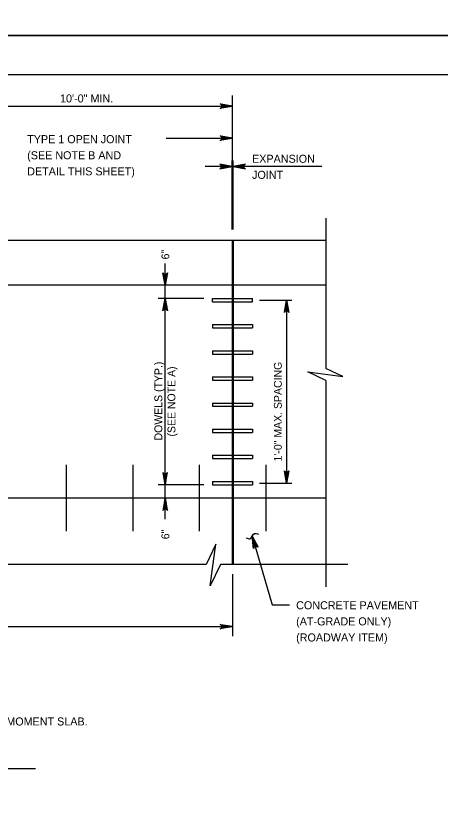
# Model space of a CAD drawing. Extents: x 638167 to 640248, y 296544 to 298920.
# Drawn here: x 639355.5 to 639517.5, y 298031.9 to 298334 of the extents above; entities that cross this region are included whole.
import ezdxf

# ---------------------------------------------------------------- set-up
doc = ezdxf.new("R2010")
doc.units = 0
doc.layers.add('1', color=7, linetype='Continuous')
doc.layers.add('PLT-BNDY', color=7, linetype='Continuous')

msp = doc.modelspace()

# ---------------------------------------------------------------- linework, layer by layer
at = {"layer": '1'}
for p, q in [((639832.78, 298311.48), (639046.78, 298311.48)), ((639438.25, 298252.39), (639438.25, 298303.62)), ((639133.45, 298299.52), (639438.25, 298299.52)), ((639412.9, 298287.23), (639438.25, 298287.23)), ((639438.03, 298252.39), (639438.03, 298278.68)), ((639438.46, 298252.39), (639438.46, 298278.68)), ((639472.28, 298276.44), (639427.76, 298276.44)), ((639473.81, 298256.76), (639473.81, 298199.38)), ((639097.89, 298248.3), (639473.81, 298248.3)), ((639438.03, 298248.3), (639438.03, 298124.47)), ((639438.46, 298248.3), (639438.46, 298124.47)), ((639412.48, 298141.82), (639412.48, 298239.4)), ((639473.81, 298231.15), (639097.89, 298231.15)), ((639427.22, 298226.07), (639409.83, 298226.07)), ((639430.63, 298226.07), (639445.87, 298226.07)), ((639430.63, 298224.8), (639430.63, 298226.07)), ((639430.63, 298224.8), (639445.87, 298224.8)), ((639445.87, 298224.8), (639445.87, 298226.07)), ((639448.53, 298225.44), (639460.84, 298225.44)), ((639458.89, 298225.44), (639458.89, 298155.59)), ((639430.63, 298216.09), (639445.87, 298216.09)), ((639430.63, 298216.09), (639430.63, 298214.82)), ((639445.87, 298216.09), (639445.87, 298214.82)), ((639430.63, 298214.82), (639445.87, 298214.82)), ((639430.63, 298206.11), (639445.87, 298206.11)), ((639430.63, 298206.11), (639430.63, 298204.84)), ((639445.87, 298206.11), (639445.87, 298204.84)), ((639430.63, 298204.84), (639445.87, 298204.84)), ((639430.63, 298196.13), (639445.87, 298196.13)), ((639430.63, 298196.13), (639430.63, 298194.86)), ((639430.63, 298194.86), (639445.87, 298194.86)), ((639445.87, 298196.13), (639445.87, 298194.86)), ((639473.81, 298194.76), (639473.81, 298116)), ((639430.63, 298186.16), (639445.87, 298186.16)), ((639430.63, 298186.16), (639430.63, 298184.89)), ((639430.63, 298184.89), (639445.87, 298184.89)), ((639445.87, 298186.16), (639445.87, 298184.89)), ((639430.63, 298176.18), (639445.87, 298176.18)), ((639430.63, 298176.18), (639430.63, 298174.91)), ((639445.87, 298176.18), (639445.87, 298174.91)), ((639430.63, 298174.91), (639445.87, 298174.91)), ((639430.63, 298166.2), (639445.87, 298166.2)), ((639430.63, 298166.2), (639430.63, 298164.93)), ((639430.63, 298164.93), (639445.87, 298164.93)), ((639445.87, 298166.2), (639445.87, 298164.93)), ((639374.75, 298162.57), (639374.75, 298137.17)), ((639400.15, 298162.57), (639400.15, 298137.17)), ((639425.55, 298162.57), (639425.55, 298137.17)), ((639450.95, 298162.57), (639450.95, 298137.17)), ((639427.22, 298154.95), (639409.83, 298154.95)), ((639430.63, 298156.22), (639445.87, 298156.22)), ((639430.63, 298156.22), (639430.63, 298154.95)), ((639430.63, 298154.95), (639445.87, 298154.95)), ((639445.87, 298156.22), (639445.87, 298154.95)), ((639448.53, 298155.59), (639460.84, 298155.59)), ((639473.81, 298149.87), (639097.89, 298149.87)), ((639445.77, 298135.32), (639453.32, 298109.07)), ((639428.11, 298124.47), (639145.25, 298124.47)), ((639482.27, 298124.47), (639433.65, 298124.47)), ((639438.25, 298120.75), (639438.25, 298097.18)), ((639453.32, 298109.07), (639459.92, 298109.07)), ((639133.45, 298100.77), (639438.25, 298100.77)), ((639208.61, 298046.67), (639363.07, 298046.67))]:
    msp.add_line(p, q, dxfattribs=at)
for points in [[(639438.25, 298299.52), (639433.55, 298298.64), (639433.73, 298298.77), (639433.91, 298298.89), (639434, 298299.05), (639434.1, 298299.21), (639434.12, 298299.36), (639434.15, 298299.52), (639434.12, 298299.68), (639434.1, 298299.84), (639434, 298299.99), (639433.91, 298300.15), (639433.73, 298300.28), (639433.55, 298300.4), (639438.25, 298299.52), (639433.73, 298300.28), (639433.91, 298300.15), (639438.25, 298299.52), (639434, 298299.99), (639434.1, 298299.84), (639438.25, 298299.52), (639434.12, 298299.68), (639434.15, 298299.52), (639438.25, 298299.52), (639434.12, 298299.36), (639434.1, 298299.21), (639438.25, 298299.52), (639434, 298299.05), (639433.91, 298298.89), (639438.25, 298299.52), (639433.73, 298298.77)], [(639438.25, 298287.23), (639433.55, 298286.35), (639433.73, 298286.47), (639433.91, 298286.6), (639434, 298286.76), (639434.1, 298286.91), (639434.12, 298287.07), (639434.15, 298287.23), (639434.12, 298287.39), (639434.1, 298287.54), (639434, 298287.7), (639433.91, 298287.86), (639433.73, 298287.98), (639433.55, 298288.11), (639438.25, 298287.23), (639433.73, 298287.98), (639433.91, 298287.86), (639438.25, 298287.23), (639434, 298287.7), (639434.1, 298287.54), (639438.25, 298287.23), (639434.12, 298287.39), (639434.15, 298287.23), (639438.25, 298287.23), (639434.12, 298287.07), (639434.1, 298286.91), (639438.25, 298287.23), (639434, 298286.76), (639433.91, 298286.6), (639438.25, 298287.23), (639433.73, 298286.47)], [(639438.03, 298276.44), (639433.34, 298277.32), (639433.52, 298277.19), (639433.7, 298277.07), (639433.79, 298276.91), (639433.88, 298276.75), (639433.91, 298276.6), (639433.94, 298276.44), (639433.91, 298276.28), (639433.88, 298276.12), (639433.79, 298275.97), (639433.7, 298275.81), (639433.52, 298275.68), (639433.34, 298275.56), (639438.03, 298276.44), (639433.52, 298275.68), (639433.7, 298275.81), (639438.03, 298276.44), (639433.79, 298275.97), (639433.88, 298276.12), (639438.03, 298276.44), (639433.91, 298276.28), (639433.94, 298276.44), (639438.03, 298276.44), (639433.91, 298276.6), (639433.88, 298276.75), (639438.03, 298276.44), (639433.79, 298276.91), (639433.7, 298277.07), (639438.03, 298276.44), (639433.52, 298277.19)], [(639438.46, 298276.44), (639443.15, 298275.56), (639442.97, 298275.68), (639442.79, 298275.81), (639442.7, 298275.97), (639442.61, 298276.12), (639442.58, 298276.28), (639442.55, 298276.44), (639442.58, 298276.6), (639442.61, 298276.75), (639442.7, 298276.91), (639442.79, 298277.07), (639442.97, 298277.19), (639443.15, 298277.32), (639438.46, 298276.44), (639442.97, 298277.19), (639442.79, 298277.07), (639438.46, 298276.44), (639442.7, 298276.91), (639442.61, 298276.75), (639438.46, 298276.44), (639442.58, 298276.6), (639442.55, 298276.44), (639438.46, 298276.44), (639442.58, 298276.28), (639442.61, 298276.12), (639438.46, 298276.44), (639442.7, 298275.97), (639442.79, 298275.81), (639438.46, 298276.44), (639442.97, 298275.68)], [(639412.48, 298231.15), (639411.6, 298235.85), (639411.73, 298235.67), (639411.85, 298235.49), (639412.01, 298235.39), (639412.17, 298235.3), (639412.32, 298235.27), (639412.48, 298235.25), (639412.64, 298235.27), (639412.8, 298235.3), (639412.95, 298235.39), (639413.11, 298235.49), (639413.24, 298235.67), (639413.36, 298235.85), (639412.48, 298231.15), (639413.24, 298235.67), (639413.11, 298235.49), (639412.48, 298231.15), (639412.95, 298235.39), (639412.8, 298235.3), (639412.48, 298231.15), (639412.64, 298235.27), (639412.48, 298235.25), (639412.48, 298231.15), (639412.32, 298235.27), (639412.17, 298235.3), (639412.48, 298231.15), (639412.01, 298235.39), (639411.85, 298235.49), (639412.48, 298231.15), (639411.73, 298235.67)], [(639412.48, 298226.07), (639413.36, 298221.37), (639413.24, 298221.55), (639413.11, 298221.73), (639412.95, 298221.83), (639412.8, 298221.92), (639412.64, 298221.95), (639412.48, 298221.98), (639412.32, 298221.95), (639412.17, 298221.92), (639412.01, 298221.83), (639411.85, 298221.73), (639411.73, 298221.55), (639411.6, 298221.37), (639412.48, 298226.07), (639411.73, 298221.55), (639411.85, 298221.73), (639412.48, 298226.07), (639412.01, 298221.83), (639412.17, 298221.92), (639412.48, 298226.07), (639412.32, 298221.95), (639412.48, 298221.98), (639412.48, 298226.07), (639412.64, 298221.95), (639412.8, 298221.92), (639412.48, 298226.07), (639412.95, 298221.83), (639413.11, 298221.73), (639412.48, 298226.07), (639413.24, 298221.55)], [(639458.89, 298225.44), (639459.77, 298220.74), (639459.64, 298220.92), (639459.52, 298221.1), (639459.36, 298221.19), (639459.2, 298221.29), (639459.05, 298221.31), (639458.89, 298221.34), (639458.73, 298221.31), (639458.57, 298221.29), (639458.42, 298221.19), (639458.26, 298221.1), (639458.13, 298220.92), (639458.01, 298220.74), (639458.89, 298225.44), (639458.13, 298220.92), (639458.26, 298221.1), (639458.89, 298225.44), (639458.42, 298221.19), (639458.57, 298221.29), (639458.89, 298225.44), (639458.73, 298221.31), (639458.89, 298221.34), (639458.89, 298225.44), (639459.05, 298221.31), (639459.2, 298221.29), (639458.89, 298225.44), (639459.36, 298221.19), (639459.52, 298221.1), (639458.89, 298225.44), (639459.64, 298220.92)], [(639473.81, 298194.76), (639467, 298198.09), (639480.32, 298196.28), (639473.81, 298199.38)], [(639412.48, 298154.95), (639413.36, 298159.65), (639413.24, 298159.47), (639413.11, 298159.29), (639412.95, 298159.19), (639412.8, 298159.1), (639412.64, 298159.07), (639412.48, 298159.05), (639412.32, 298159.07), (639412.17, 298159.1), (639412.01, 298159.19), (639411.85, 298159.29), (639411.73, 298159.47), (639411.6, 298159.65), (639412.48, 298154.95), (639411.73, 298159.47), (639411.85, 298159.29), (639412.48, 298154.95), (639412.01, 298159.19), (639412.17, 298159.1), (639412.48, 298154.95), (639412.32, 298159.07), (639412.48, 298159.05), (639412.48, 298154.95), (639412.64, 298159.07), (639412.8, 298159.1), (639412.48, 298154.95), (639412.95, 298159.19), (639413.11, 298159.29), (639412.48, 298154.95), (639413.24, 298159.47)], [(639458.89, 298155.59), (639458.01, 298160.28), (639458.13, 298160.1), (639458.26, 298159.92), (639458.42, 298159.83), (639458.57, 298159.73), (639458.73, 298159.71), (639458.89, 298159.68), (639459.05, 298159.71), (639459.2, 298159.73), (639459.36, 298159.83), (639459.52, 298159.92), (639459.64, 298160.1), (639459.77, 298160.28), (639458.89, 298155.59), (639459.64, 298160.1), (639459.52, 298159.92), (639458.89, 298155.59), (639459.36, 298159.83), (639459.2, 298159.73), (639458.89, 298155.59), (639459.05, 298159.71), (639458.89, 298159.68), (639458.89, 298155.59), (639458.73, 298159.71), (639458.57, 298159.73), (639458.89, 298155.59), (639458.42, 298159.83), (639458.26, 298159.92), (639458.89, 298155.59), (639458.13, 298160.1)], [(639412.48, 298149.87), (639411.6, 298145.17), (639411.73, 298145.35), (639411.85, 298145.53), (639412.01, 298145.63), (639412.17, 298145.72), (639412.32, 298145.75), (639412.48, 298145.78), (639412.64, 298145.75), (639412.8, 298145.72), (639412.95, 298145.63), (639413.11, 298145.53), (639413.24, 298145.35), (639413.36, 298145.17), (639412.48, 298149.87), (639413.24, 298145.35), (639413.11, 298145.53), (639412.48, 298149.87), (639412.95, 298145.63), (639412.8, 298145.72), (639412.48, 298149.87), (639412.64, 298145.75), (639412.48, 298145.78), (639412.48, 298149.87), (639412.32, 298145.75), (639412.17, 298145.72), (639412.48, 298149.87), (639412.01, 298145.63), (639411.85, 298145.53), (639412.48, 298149.87), (639411.73, 298145.35)], [(639445.77, 298135.32), (639447.96, 298131.08), (639447.79, 298131.21), (639447.61, 298131.35), (639447.44, 298131.39), (639447.26, 298131.44), (639447.1, 298131.42), (639446.94, 298131.4), (639446.8, 298131.33), (639446.65, 298131.26), (639446.53, 298131.12), (639446.41, 298130.99), (639446.34, 298130.78), (639446.27, 298130.57), (639445.77, 298135.32), (639446.34, 298130.78), (639446.41, 298130.99), (639445.77, 298135.32), (639446.53, 298131.12), (639446.65, 298131.26), (639445.77, 298135.32), (639446.8, 298131.33), (639446.94, 298131.4), (639445.77, 298135.32), (639447.1, 298131.42), (639447.26, 298131.44), (639445.77, 298135.32), (639447.44, 298131.39), (639447.61, 298131.35), (639445.77, 298135.32), (639447.79, 298131.21)], [(639433.65, 298124.47), (639429.65, 298116.3), (639431.83, 298132.29), (639428.11, 298124.47)], [(639438.25, 298100.77), (639433.55, 298099.89), (639433.73, 298100.01), (639433.91, 298100.14), (639434, 298100.3), (639434.1, 298100.45), (639434.12, 298100.61), (639434.15, 298100.77), (639434.12, 298100.93), (639434.1, 298101.08), (639434, 298101.24), (639433.91, 298101.4), (639433.73, 298101.52), (639433.55, 298101.65), (639438.25, 298100.77), (639433.73, 298101.52), (639433.91, 298101.4), (639438.25, 298100.77), (639434, 298101.24), (639434.1, 298101.08), (639438.25, 298100.77), (639434.12, 298100.93), (639434.15, 298100.77), (639438.25, 298100.77), (639434.12, 298100.61), (639434.1, 298100.45), (639438.25, 298100.77), (639434, 298100.3), (639433.91, 298100.14), (639438.25, 298100.77), (639433.73, 298100.01)]]:
    msp.add_lwpolyline(points, dxfattribs=at)
msp.add_spline([(639443.4, 298134.67), (639444.91, 298134.36), (639446.63, 298136.3), (639448.1, 298136.06)], degree=3, dxfattribs=at)
at = {"layer": 'PLT-BNDY'}
for points in [[(639007.78, 298920.48), (639848.78, 298920.48), (639848.78, 298326.48), (639007.78, 298326.48)], [(639007.78, 298326.48), (639848.78, 298326.48), (639848.78, 297732.48), (639007.78, 297732.48)]]:
    msp.add_lwpolyline(points, close=True, dxfattribs=at)

# ---------------------------------------------------------------- texts
at = {"layer": '1'}
for s, p in [('10\'-0" MIN.', (639372.39, 298300.91)), ('TYPE 1 OPEN JOINT', (639359.85, 298285.35)), ('(SEE NOTE B AND', (639359.85, 298279.2)), ('EXPANSION', (639445.69, 298277.87)), ('DETAIL THIS SHEET)', (639359.85, 298273.06)), ('JOINT', (639445.69, 298271.73)), ('CONCRETE PAVEMENT', (639462.52, 298107.4)), ('(AT-GRADE ONLY)', (639462.52, 298101.25)), ('(ROADWAY ITEM)', (639462.52, 298095.11)), ('PROVIDE TYPE 1 OPEN JOINTS AT SAME LOCATIONS AS THOSE PROVIDED FOR THE MOMENT SLAB.', (639180.68, 298063.04))]:
    msp.add_text(s, height=3.072, dxfattribs=at).set_placement(p)
for s, p in [('6"', (639414.09, 298240.98)), ('DOWELS (TYP.)', (639411.42, 298171.86)), ('1\'-0" MAX. SPACING', (639457.03, 298163.83)), ('(SEE NOTE A)', (639416.42, 298173.36)), ('6"', (639414.09, 298134.15))]:
    msp.add_text(s, height=3, rotation=90, dxfattribs=at).set_placement(p)

doc.saveas('drawing.dxf')
